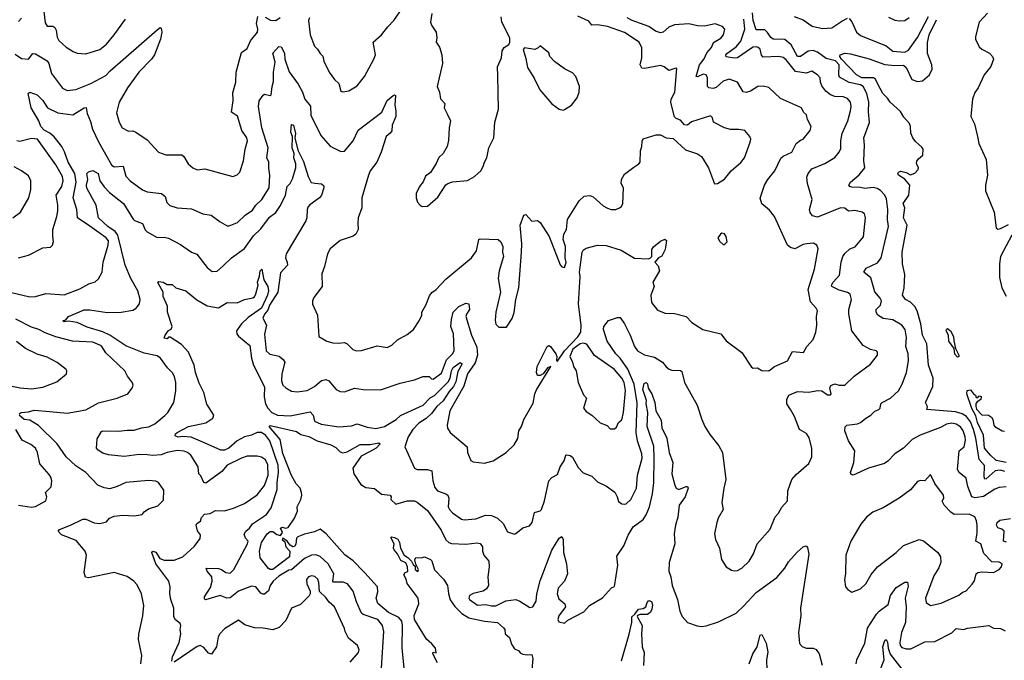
# Model space of a CAD drawing. Extents: x 1245432 to 1420865, y 606325 to 671314.
# Tile 297 of 382: x 1368823 to 1375711, y 648281 to 652762. Entities that reach past the tile are written whole.
import ezdxf

# ---------------------------------------------------------------- set-up
doc = ezdxf.new("R2010")
doc.units = 0

msp = doc.modelspace()

# ---------------------------------------------------------------- linework, layer by layer
at = {"layer": '0CON20XD'}
for points in [[(1368987.7, 652857.7), (1369001.1, 652738.9), (1369015, 652715.7), (1369055, 652715.5), (1369068, 652708), (1369078.5, 652688.5), (1369085, 652638.8), (1369096.7, 652616.7), (1369149.4, 652569.4), (1369198.3, 652538.3), (1369225, 652528.6), (1369285, 652522.5), (1369385, 652553.8), (1369429.8, 652590.2), (1369484.3, 652655), (1369564.5, 652765.5)], [(1369957.5, 651817.5), (1369972.5, 651805), (1370002.4, 651752.4), (1370034.5, 651724.5), (1370065, 651711.9), (1370117.7, 651717.7), (1370315, 651665.8), (1370344.4, 651675.6), (1370362.5, 651695), (1370387.8, 651775), (1370400, 651855), (1370417.8, 651915), (1370412.9, 651935), (1370376.2, 651986.2), (1370346.4, 652086.4), (1370304.6, 652115), (1370316.5, 652196.5), (1370315, 652250), (1370335.7, 652325), (1370336.5, 652395), (1370375, 652532.5), (1370415, 652561.2), (1370437.1, 652615), (1370487.5, 652675), (1370489.4, 652695), (1370480, 652735), (1370490, 652785)], [(1370850, 652775), (1370842.7, 652755), (1370854.3, 652655), (1370886.8, 652576.8), (1370907.5, 652555), (1370924.2, 652525), (1370945, 652506.2), (1370950.6, 652470.6), (1370988.6, 652395), (1371025, 652343.8), (1371056, 652315), (1371070.7, 652260.7), (1371085, 652256.7), (1371125, 652263.3), (1371185, 652298.8), (1371235.8, 652365), (1371300, 652485), (1371312, 652515), (1371295.8, 652605), (1371354.3, 652655), (1371397.6, 652712.4), (1371440.8, 652755), (1371482.4, 652817.6)], [(1371707.5, 652805), (1371698.1, 652745), (1371704.5, 652724.5), (1371736.7, 652675), (1371742, 652635), (1371736.2, 652605), (1371759.4, 652569.4), (1371775.5, 652515.5), (1371780.6, 652455), (1371744.2, 652294.2), (1371760, 652255), (1371768, 652208), (1371796.4, 652176.4), (1371793.3, 652145), (1371814.1, 652104.1), (1371836.7, 652055), (1371826.7, 652005), (1371823.6, 651916.4), (1371814, 651875), (1371785, 651826.7), (1371755, 651797.5), (1371736.7, 651755), (1371697.3, 651692.7), (1371661.7, 651668.3), (1371645, 651627.5), (1371621.2, 651595), (1371596.7, 651545), (1371596.7, 651515), (1371606.1, 651486.1), (1371624.1, 651464.1), (1371640, 651455), (1371675, 651456.7), (1371749.5, 651520.5), (1371804.2, 651605.8), (1371817.5, 651615), (1371851.7, 651628.3), (1371955, 651638), (1372005.8, 651664.2), (1372048.8, 651705), (1372066.2, 651735), (1372073.8, 651765), (1372091.2, 651795), (1372105.8, 651865), (1372140, 651935), (1372147.1, 652045), (1372171.9, 652135), (1372168.3, 652368.3), (1372167, 652433), (1372193.3, 652495), (1372198.6, 652545), (1372213, 652567), (1372245, 652587.5), (1372252.5, 652605), (1372252.5, 652635), (1372196.7, 652745), (1372191.7, 652781.7)], [(1373118.7, 651731.3), (1373155, 651753.8), (1373164.1, 651765.9), (1373166, 651845), (1373176, 651875), (1373177, 651913), (1373185, 651927.5), (1373275, 651956.2), (1373305, 651956), (1373345, 651936), (1373395, 651931.2), (1373480.3, 651850.3), (1373565, 651822.5), (1373593.8, 651805), (1373640.8, 651725), (1373683.9, 651613.9), (1373705, 651616.7), (1373754.1, 651645.9), (1373800, 651705), (1373867.6, 651762.4), (1373894.4, 651795), (1373934.4, 651905), (1373937.1, 651925), (1373930, 651945), (1373896.4, 651986.4), (1373855, 651994.4), (1373795, 651994.3), (1373755, 652005.8), (1373677.5, 652045), (1373668.8, 652075), (1373655, 652090), (1373522.9, 652047.1), (1373495, 652024), (1373475, 652026), (1373445, 652058.8), (1373415, 652071.2), (1373405, 652083.3), (1373377.3, 652182.7), (1373380, 652205), (1373406.8, 652255), (1373419.5, 652419.5), (1373413, 652423), (1373365, 652406.2), (1373332.3, 652432.3), (1373305, 652440.8), (1373195, 652421.1), (1373175, 652423.1), (1373164.6, 652445), (1373176, 652495), (1373175.3, 652565), (1373156.5, 652605), (1373055, 652673.2), (1372935, 652714.1), (1372865, 652725.6), (1372825, 652723.8), (1372805, 652752.5), (1372727.6, 652787.6)], [(1375725, 649493.2), (1375675, 649488.9), (1375645, 649476.8), (1375565, 649425.3), (1375508.1, 649418.1), (1375483.5, 649425), (1375455.4, 649495.4), (1375445.6, 649555), (1375395, 649594.4), (1375384.5, 649615), (1375394.7, 649745), (1375430.6, 649775), (1375439.1, 649820.9), (1375436.9, 649845), (1375424.1, 649885), (1375405, 649913.8), (1375375, 649933.5), (1375345, 649939.7), (1375306.3, 649933.6), (1375265, 649910), (1375123.3, 649855), (1375066.2, 649825), (1375005.5, 649764.5), (1374945.8, 649725), (1374896.9, 649673.1), (1374873, 649657), (1374761.2, 649625), (1374655, 649576), (1374640, 649580), (1374636, 649595), (1374658.8, 649665), (1374665.7, 649745), (1374620.5, 649815), (1374595.6, 649885), (1374597.3, 649912.7), (1374610, 649925), (1374685, 649934.3), (1374706.3, 649943.7), (1374742, 649975), (1374778, 649995), (1374805, 650022.9), (1374834.4, 650035.6), (1374842, 650045), (1374846.9, 650075), (1374855.8, 650085), (1374914.2, 650115), (1374971.2, 650165), (1374997.8, 650212.2), (1375026, 650294), (1375040.9, 650375), (1375038.9, 650425), (1375021.5, 650475), (1375027.9, 650537.9), (1375018.9, 650595), (1374995.4, 650625.4), (1374932.4, 650662.4), (1374865, 650670.6), (1374826, 650695), (1374816, 650715), (1374816, 650735), (1374844.4, 650765), (1374851.1, 650795), (1374842.2, 650815), (1374805, 650858.6), (1374778.2, 650955), (1374728.6, 650995), (1374745.9, 651024.1), (1374825, 651060.5), (1374850.5, 651095), (1374900.4, 651315), (1374893.8, 651365), (1374897.1, 651435), (1374887.6, 651507.6), (1374874.4, 651535), (1374845, 651566.7), (1374821.6, 651581.6), (1374795, 651588.2), (1374735, 651581.9), (1374705, 651588.9), (1374645, 651590.7), (1374630, 651595), (1374624.3, 651605), (1374635.8, 651625), (1374695, 651677.1), (1374736, 651725), (1374727.5, 651775), (1374734.4, 651885), (1374728.5, 651935), (1374767.6, 652042.4), (1374761.9, 652118.1), (1374764.6, 652185.4), (1374748.8, 652245), (1374724.1, 652295), (1374705, 652306.6), (1374625, 652321.7), (1374559.3, 652359.3), (1374553.8, 652375), (1374555.1, 652445), (1374531.3, 652475), (1374465, 652491.5), (1374403.8, 652535), (1374375, 652546.7), (1374338.8, 652541.2), (1374285, 652505.2), (1374265, 652503.5), (1374221, 652585), (1374175, 652623.8), (1374095, 652625.3), (1374077.2, 652637.2), (1374055, 652671.8), (1374035, 652689.8), (1373975, 652691.5), (1373954.6, 652755), (1373950.9, 652810.9)], [(1374240.6, 652785), (1374305, 652760.4), (1374366.5, 652716.5), (1374439.7, 652700.3), (1374504.7, 652705.3), (1374575, 652751.8), (1374615, 652771.9)], [(1374625, 652770), (1374645, 652748), (1374677.9, 652675), (1374705, 652652.1), (1374885, 652579.5), (1374931.5, 652541.5), (1375015, 652534.5), (1375041.1, 652548.9), (1375105, 652636.7), (1375180.4, 652785)], [(1375593.3, 652806.7), (1375536.1, 652745), (1375510.3, 652645), (1375510.8, 652625), (1375535, 652572.5), (1375555, 652555.5), (1375608.6, 652528.6), (1375628.2, 652505), (1375636, 652485), (1375616.5, 652435), (1375570.3, 652375), (1375529.1, 652285), (1375505, 652252), (1375489.3, 652205), (1375477.3, 652085), (1375502.8, 652032.8), (1375524.3, 651945), (1375533.1, 651895), (1375584.6, 651785), (1375593.3, 651675), (1375578.8, 651605), (1375579.2, 651565), (1375641.2, 651415), (1375655, 651306.2), (1375665, 651295.7), (1375685, 651300.9), (1375740.4, 651329.6)], [(1368815, 652750), (1368835, 652771.4)], [(1370539.6, 652779.6), (1370578.3, 652758.3), (1370615, 652756.7), (1370645, 652776.9)], [(1371695, 650116.4), (1371726.2, 650133.8), (1371821.1, 650228.9), (1371834.6, 650255), (1371843.2, 650305), (1371855, 650329.4), (1371905, 650363.8), (1371918.4, 650355), (1371888.1, 650301.9), (1371875, 650227.8), (1371857.9, 650195), (1371828.5, 650161.5), (1371785.2, 650095), (1371741.6, 650055), (1371704, 650006), (1371667.4, 649972.6), (1371615, 649938.8), (1371573.3, 649895), (1371540.8, 649845), (1371518.6, 649775), (1371585, 649623.8), (1371604.5, 649614.5), (1371676.3, 649616.3), (1371706.3, 649606.3), (1371713.6, 649535), (1371728.5, 649488.5), (1371746.1, 649466.1), (1371805.3, 649445.2), (1371818.5, 649435), (1371826.2, 649415), (1371820.9, 649355), (1371830, 649335), (1371851.7, 649311.7), (1371915, 649267.5), (1371932.8, 649262.8), (1372015, 649270.9), (1372083, 649297), (1372125, 649293.1), (1372165.5, 649275.5), (1372205, 649238), (1372235, 649178.8), (1372285, 649163.3), (1372295, 649166.7), (1372343, 649207), (1372389.8, 649220.2), (1372409.2, 649245), (1372423.8, 649315), (1372465, 649326.2), (1372473.8, 649335), (1372495.4, 649395), (1372524.7, 649535), (1372545, 649560), (1372585, 649581.2), (1372603.8, 649635), (1372633.1, 649676.9), (1372643.3, 649716.7), (1372651.1, 649718.9), (1372675, 649712.2), (1372690.5, 649700.5), (1372729.1, 649629.1), (1372765, 649592), (1372825, 649568.6), (1372865, 649530), (1372928.7, 649498.7), (1372985.7, 649455.7), (1373004, 649425), (1373011.7, 649391.7), (1373035, 649376.2), (1373055, 649372), (1373065, 649376), (1373098.6, 649405), (1373137.8, 649485), (1373145.8, 649575), (1373177.6, 649695), (1373176.2, 649725), (1373146.1, 649815), (1373136.1, 649875), (1373142.1, 650082.1), (1373122.6, 650212.6), (1373076.8, 650316.8), (1373023.3, 650393.3), (1372993.4, 650425), (1372934.2, 650514.2), (1372907.5, 650595), (1372910.4, 650615), (1372943.1, 650656.9), (1373005, 650679.4), (1373025, 650678.9), (1373053.3, 650633.3), (1373093.9, 650553.9), (1373125, 650475.6), (1373145, 650446.5), (1373195, 650417.1), (1373265, 650400.8), (1373319.2, 650365), (1373345, 650333.3), (1373367.3, 650317.3), (1373385, 650310), (1373445, 650307.8), (1373455, 650300.8), (1373474.4, 650225), (1373562.9, 650065), (1373594.3, 649965), (1373617.1, 649915), (1373650.2, 649860.2), (1373715, 649780), (1373740.6, 649735), (1373764.1, 649545.9), (1373748.6, 649485), (1373734.4, 649385), (1373745.6, 649335), (1373710, 649275), (1373700, 649245), (1373683.8, 649165), (1373692, 649125), (1373718.8, 649065), (1373732, 648985), (1373766, 648935), (1373802.1, 648912.1), (1373825, 648906.9), (1373845, 648909.4), (1373875, 648925.6), (1373925.6, 648974.4), (1373957.1, 649025), (1373982.9, 649095), (1374073.2, 649196.8), (1374108, 649285), (1374130.7, 649309.3), (1374155, 649352), (1374194.3, 649395), (1374198.1, 649465), (1374225.6, 649544.4), (1374255, 649580), (1374345, 649656.7), (1374365.6, 649704.4), (1374365.8, 649765), (1374346.8, 649836.8), (1374326.8, 649866.8), (1374278.8, 649895), (1374242.9, 649985), (1374215, 650034), (1374188.9, 650075), (1374190.8, 650105), (1374204.5, 650135.5), (1374265, 650161.1), (1374345, 650156.7), (1374405, 650166.9), (1374435.4, 650165.4), (1374475, 650137.5), (1374495, 650138.8), (1374500, 650145), (1374490, 650185), (1374497, 650203), (1374525, 650214.3), (1374555.4, 650205.4), (1374595, 650205.8), (1374662.1, 650267.9), (1374775, 650352.9), (1374823.8, 650415), (1374823.8, 650435), (1374815, 650446.2), (1374775, 650454.2), (1374725, 650482), (1374645.3, 650585.3), (1374623.5, 650705), (1374624.5, 650735), (1374641.5, 650805), (1374632.6, 650842.6), (1374614.6, 650854.6), (1374555, 650869.4), (1374505.6, 650895.6), (1374503.1, 650905), (1374513.6, 650925), (1374558.8, 650975), (1374570, 651065), (1374581.4, 651105), (1374595, 651126), (1374631.2, 651158.8), (1374667.4, 651172.6), (1374726, 651244), (1374739.5, 651375), (1374732.6, 651402.6), (1374716.7, 651415), (1374665, 651426.9), (1374622.5, 651422.5), (1374595, 651443.1), (1374565.4, 651445.4), (1374405, 651380.4), (1374368.9, 651388.9), (1374352.3, 651412.3), (1374349.1, 651435), (1374367.5, 651505), (1374334.4, 651615), (1374330.7, 651659.3), (1374338.1, 651685), (1374365, 651718.5), (1374455, 651755.5), (1374525, 651798.9), (1374556.5, 651835), (1374568.7, 651861.3), (1374567.8, 651915), (1374577.2, 651965), (1374617.5, 652055), (1374635.4, 652125), (1374640.8, 652155), (1374636.1, 652185), (1374615, 652211.5), (1374585, 652222.7), (1374525, 652225.5), (1374495, 652236.5), (1374462.4, 652262.4), (1374435, 652299.2), (1374425.5, 652325), (1374424.2, 652354.2), (1374405.5, 652375.5), (1374365, 652402.5), (1374325, 652388.1), (1374250.5, 652400.5), (1374185, 652481.1), (1374165, 652497.3), (1374135, 652504.5), (1374025, 652498.9), (1374013.1, 652513.1), (1374003.1, 652555), (1373988.3, 652568.3), (1373975, 652571.5), (1373955, 652569.6), (1373935, 652558.7), (1373845, 652494.1), (1373825, 652492), (1373765, 652502.9), (1373763.8, 652515), (1373770.5, 652525), (1373835, 652571.1), (1373868.7, 652611.3), (1373896.1, 652695), (1373888.6, 652765)], [(1373935, 652262.9), (1373905, 652252.9), (1373885, 652257.5), (1373843.8, 652325), (1373785.5, 652345.5), (1373745, 652330.7), (1373695, 652288.2), (1373675, 652281.2), (1373645, 652284.4), (1373635.6, 652295.6), (1373633.8, 652355), (1373625.8, 652375.7), (1373605, 652379.7), (1373565, 652363.1), (1373554.7, 652364.7), (1373580, 652445), (1373611.2, 652488.8), (1373629.6, 652530.4), (1373661.9, 652568.1), (1373677.4, 652602.6), (1373728.2, 652631.8), (1373747.8, 652655), (1373755.6, 652695), (1373740, 652715), (1373687.5, 652732.5), (1373615, 652717.5), (1373565, 652720), (1373505, 652732.9), (1373405, 652726.9), (1373365, 652709.2), (1373325, 652674.7), (1373305, 652669.2), (1373271.7, 652681.7), (1373224.8, 652714.8), (1373106.9, 652755), (1373074.1, 652775)], [(1375555, 649664.7), (1375536.3, 649685), (1375512.9, 649835), (1375495, 649895.4), (1375475, 649948.2), (1375446.7, 649986.7), (1375416.2, 650005), (1375369, 650019), (1375170, 650035), (1375173.3, 650055), (1375160.8, 650085), (1375211.5, 650195), (1375213.3, 650255), (1375182, 650345), (1375170.4, 650495), (1375138.4, 650555), (1375127.7, 650635), (1375102.8, 650725), (1375085, 650755.9), (1375055, 650785.3), (1375020.6, 650805), (1375000, 650835), (1375010.4, 650885), (1375015, 650980), (1375000, 651055), (1374997.7, 651135), (1375031, 651325), (1375006.7, 651375), (1375014.3, 651445), (1375004.8, 651475), (1375042.3, 651535), (1375051.2, 651605), (1375015.5, 651645.5), (1374970.5, 651675), (1374966.2, 651685), (1374970.3, 651695), (1374987.4, 651702.6), (1375025, 651692.2), (1375055, 651676.1), (1375085, 651687.3), (1375109.2, 651715), (1375110.4, 651725), (1375097.4, 651755), (1375098.8, 651771.2), (1375110.5, 651789.5), (1375140.7, 651815), (1375143, 651855), (1375135, 651870.3), (1375090.1, 651910.1), (1375072.1, 651935), (1375057.3, 651967.3), (1375055.9, 652015), (1375047.1, 652035), (1375009.1, 652079.1), (1374985, 652118.9), (1374911.8, 652185), (1374893.4, 652213.4), (1374860.7, 652245), (1374823.9, 652315), (1374809.2, 652345), (1374796.2, 652356.2), (1374715, 652354.8), (1374678.2, 652375), (1374571.8, 652485), (1374561.2, 652505), (1374563.5, 652516.5), (1374595, 652528.8), (1374635, 652522.5), (1374765, 652488.8), (1374875, 652447.8), (1374945, 652441.5), (1375005, 652443.8), (1375025, 652427.9), (1375065, 652344.6), (1375105, 652328.9), (1375138.1, 652335), (1375187.8, 652375), (1375205.9, 652415), (1375203.2, 652445), (1375173, 652525), (1375175, 652602.5), (1375185.7, 652655), (1375238.1, 652761.9)], [(1374900.2, 652780.2), (1374945, 652758.1), (1374975, 652752.9), (1375015, 652755.7), (1375045, 652776)], [(1368791.1, 652521.1), (1368835, 652490), (1368883.8, 652486.2), (1368915, 652525.6), (1368935, 652523.5), (1369015, 652473.3), (1369027.3, 652455), (1369045.3, 652385), (1369123.7, 652283.6), (1369155, 652266.2), (1369215, 652274.5), (1369321.1, 652315), (1369425, 652371.8), (1369456.5, 652405), (1369785, 652691.2), (1369805, 652707.5), (1369813, 652703), (1369816.7, 652675), (1369808.8, 652625), (1369766.1, 652515), (1369744.8, 652485.2), (1369657.8, 652395), (1369576.9, 652285), (1369520, 652185), (1369499.7, 652109.7), (1369519.2, 652045), (1369541.2, 652005), (1369585, 651982.9), (1369615, 651984.3), (1369635, 651975.8), (1369715, 651920.8), (1369795, 651834.2), (1369845, 651817.5), (1369957.5, 651817.5)], [(1372625, 652130), (1372635, 652133.3), (1372683.3, 652165), (1372723.9, 652216.1), (1372736.7, 652255), (1372740, 652295), (1372713.3, 652365), (1372690.5, 652390.5), (1372635, 652418), (1372565, 652468.8), (1372532.5, 652505), (1372525, 652530), (1372465, 652580), (1372450, 652565), (1372425.9, 652554.1), (1372355, 652563.8), (1372346.4, 652553.6), (1372365, 652490), (1372375, 652427.5), (1372422.7, 652352.7), (1372461.3, 652271.3), (1372545, 652173.8), (1372596.1, 652136.1), (1372625, 652130)], [(1368765, 650853.6), (1368895, 650822.7), (1368935, 650825.6), (1369005, 650846.5), (1369135, 650836.2), (1369245, 650879.6), (1369306.3, 650913.7), (1369352.4, 650927.6), (1369375, 650948.8), (1369399.2, 650995), (1369406.4, 651065), (1369443.2, 651185), (1369443.4, 651215), (1369427.1, 651235), (1369315, 651318.4), (1369227.5, 651375), (1369223.1, 651433.1), (1369198.2, 651515), (1369217.7, 651625), (1369208.7, 651685), (1369161.2, 651765), (1369137.5, 651837.5), (1369118.4, 651875), (1369065, 651941.9), (1369035, 651967.1), (1368995, 651988), (1368970.9, 652015), (1368957.5, 652055), (1368903.1, 652145), (1368883.4, 652246.6), (1368895, 652256), (1368945, 652235.8), (1368985, 652197.5), (1369018, 652145), (1369089.4, 652109.4), (1369195, 652096.2), (1369275, 652146), (1369287.3, 652147.3), (1369294.3, 652105), (1369318.9, 652048.9), (1369332.7, 651995), (1369375, 651907.8), (1369465, 651747.1), (1369485, 651733.5), (1369546.2, 651736.2), (1369566.5, 651666.5), (1369595.7, 651635), (1369682, 651572), (1369715, 651557.1), (1369815, 651546.9), (1369840, 651525), (1369853.2, 651483.2), (1369873.2, 651463.2), (1369925.6, 651445.6), (1370025, 651439.4), (1370105, 651404.2), (1370162.5, 651395), (1370225, 651348), (1370275, 651320), (1370289.8, 651320.2), (1370347.3, 651342.7), (1370400, 651395), (1370451.1, 651428.9), (1370475, 651464.4), (1370518.2, 651505), (1370567.9, 651585), (1370572.1, 651675), (1370566.9, 651723.1), (1370567.1, 651765), (1370553.1, 651795), (1370561.1, 651865), (1370518.2, 652005), (1370493.8, 652155), (1370499.4, 652195), (1370527.5, 652235), (1370535, 652240), (1370575, 652231.2), (1370583.6, 652236.4), (1370589.6, 652295), (1370599.9, 652330.1), (1370598.9, 652395), (1370611.2, 652465), (1370595, 652527.5), (1370635, 652573.8), (1370652, 652572), (1370675, 652528.8), (1370678.6, 652485), (1370707.6, 652397.6), (1370770.6, 652310.6), (1370801.3, 652255), (1370818.8, 652205), (1370857.8, 652157.8), (1370860.9, 652095), (1370929.3, 651950.7), (1370995, 651876), (1371069.5, 651839.5), (1371095, 651843.1), (1371156.4, 651913.6), (1371190.6, 651989.4), (1371355.6, 652115), (1371395, 652195.8), (1371435, 652231.2), (1371445, 652236.7), (1371452.5, 652232.5), (1371448.5, 652165), (1371455.4, 652125), (1371454, 652085), (1371427.9, 652025), (1371426.9, 651985), (1371415, 651967.5), (1371386, 651945), (1371352.5, 651835), (1371322.2, 651765), (1371274.3, 651705), (1371262.9, 651675), (1371217.5, 651515), (1371216, 651445), (1371190, 651375), (1371189.4, 651339.4), (1371190, 651295), (1371175, 651261.2), (1371155, 651247.5), (1371065, 651218), (1370995, 651158.8), (1370976, 651125), (1370955.8, 651035), (1370937.5, 650985), (1370939.2, 650895), (1370881.2, 650818.8), (1370872, 650795), (1370872.7, 650772.7), (1370905.7, 650695), (1370916.2, 650545), (1370972.3, 650512.3), (1371015, 650501.2), (1371055, 650498), (1371095, 650503.8), (1371114, 650494), (1371153.8, 650455), (1371180, 650445), (1371215, 650447.5), (1371325, 650479.4), (1371395, 650468.9), (1371426, 650484), (1371467.3, 650522.7), (1371535, 650558.6), (1371579.2, 650595), (1371618, 650655), (1371636.7, 650695), (1371637.5, 650715), (1371664.2, 650765.8), (1371689.7, 650830.3), (1371706.8, 650853.2), (1371736.2, 650873.8), (1371804.4, 650945.6), (1371984, 651095), (1372018, 651145), (1372036.1, 651223.9), (1372045, 651228.8), (1372170, 651225), (1372188.3, 651208.3), (1372203.3, 651175), (1372201.2, 651135), (1372207.1, 651105), (1372176.9, 651005), (1372170.9, 650950.9), (1372186.9, 650855), (1372154, 650715), (1372149.5, 650659.5), (1372155, 650632.5), (1372175, 650610), (1372228.3, 650611.7), (1372267.7, 650672.3), (1372283, 650713), (1372293.8, 650805), (1372316.2, 650885), (1372332.9, 651135), (1372335.8, 651195), (1372324.3, 651325), (1372350, 651395), (1372365, 651400), (1372405, 651352.5), (1372445, 651356.7), (1372465, 651342.5), (1372526.2, 651245), (1372605, 651047.5), (1372615, 651032.5), (1372635, 651027.5), (1372646.2, 651063.8), (1372639.5, 651095), (1372640.4, 651175), (1372626.2, 651225), (1372628.9, 651261.1), (1372649.1, 651295), (1372655.6, 651365), (1372736.2, 651493.8), (1372772.9, 651527.1), (1372812.4, 651532.4), (1372835, 651522.9), (1372905, 651460.8), (1372935, 651442.9), (1372960, 651435), (1372994.3, 651434.3), (1373020, 651445), (1373033.3, 651455), (1373043.3, 651475), (1373047.5, 651585), (1373030, 651615), (1373034, 651645), (1373055, 651681.2), (1373118.7, 651731.3)], [(1369888.6, 648275), (1369892.8, 648305), (1369938.8, 648405), (1369951.5, 648465), (1369945.7, 648495), (1369950, 648525), (1369945, 648538.8), (1369914.1, 648564.1), (1369902.5, 648585), (1369902.2, 648645), (1369880.5, 648705), (1369874.4, 648745), (1369876.9, 648795), (1369867.1, 648835), (1369776.6, 648955), (1369747.1, 649035), (1369755, 649044.2), (1369775, 649037.1), (1369803.5, 648993.5), (1369835, 648980.7), (1369905, 648980.4), (1369965.6, 649005), (1370045, 649079.2), (1370086.7, 649133.3), (1370088.1, 649158.1), (1370067.3, 649187.3), (1370057.1, 649225), (1370062.8, 649237.2), (1370087.5, 649255), (1370095, 649280), (1370115, 649302), (1370155, 649308.6), (1370192.2, 649327.8), (1370255, 649325.6), (1370320, 649345), (1370395, 649376.9), (1370485, 649438.9), (1370535, 649504.4), (1370562.4, 649575), (1370558.3, 649648.3), (1370542.3, 649682.3), (1370515, 649702.5), (1370485, 649707.9), (1370415, 649707.7), (1370375, 649695.5), (1370274.2, 649645.8), (1370238.2, 649601.8), (1370125, 649520.8), (1370112, 649525), (1370090.9, 649570.9), (1370075.8, 649585.8), (1370072.9, 649635), (1370021.4, 649715), (1369998, 649735), (1369975, 649743.6), (1369925, 649748.7), (1369855, 649733.3), (1369812.8, 649717.2), (1369755, 649712.3), (1369715, 649717.5), (1369659.7, 649720.3), (1369555, 649706.8), (1369445, 649718.9), (1369405, 649730.5), (1369371.5, 649751.5), (1369361.5, 649765), (1369365, 649830.6), (1369395, 649881.2), (1369405, 649886.8), (1369515, 649882.8), (1369575, 649891.3), (1369625, 649890.8), (1369675, 649907.8), (1369727.1, 649912.9), (1369769.2, 649935), (1369838, 649992), (1369858.6, 650015), (1369901.1, 650085), (1369915.5, 650165), (1369916.4, 650225), (1369906.7, 650265), (1369891.9, 650291.9), (1369856.7, 650326.7), (1369808.8, 650395), (1369785, 650410.6), (1369695, 650430), (1369565, 650480), (1369454, 650554), (1369405, 650577.8), (1369295, 650610.3), (1369225, 650644.5), (1369165, 650654), (1369135, 650648.8), (1369124, 650655), (1369147, 650663), (1369164.6, 650685.4), (1369275, 650732), (1369315, 650731.9), (1369435, 650713.8), (1369533.5, 650716.5), (1369615, 650729.5), (1369638.1, 650745), (1369660.6, 650775), (1369666.1, 650805), (1369650, 650865), (1369601.2, 650951.2), (1369561.1, 651045), (1369509.2, 651255), (1369490.9, 651280.9), (1369440, 651315), (1369373.9, 651375), (1369358.6, 651465), (1369292.9, 651582.9), (1369290.2, 651605), (1369300.4, 651645), (1369294.1, 651685), (1369305, 651696.4), (1369335, 651706.2), (1369371.2, 651685), (1369383.5, 651635), (1369413.3, 651593.2), (1369452, 651552), (1369550.5, 651475), (1369616.6, 651366.6), (1369627, 651357), (1369683.1, 651335), (1369701.2, 651291.2), (1369715, 651277.5), (1369785, 651237.8), (1369835, 651240.9), (1369863.9, 651233.9), (1369949.3, 651189.3), (1370026.3, 651136.3), (1370062.4, 651122.4), (1370135, 651028.8), (1370170.5, 651000.5), (1370205, 651002), (1370245, 651038.1), (1370305, 651095.6), (1370395, 651160.8), (1370459.7, 651250.3), (1370510.7, 651299.3), (1370570.7, 651379.3), (1370615.8, 651414.2), (1370648.1, 651461.9), (1370681.6, 651535), (1370693.5, 651595), (1370714.6, 651615.4), (1370732.3, 651647.7), (1370756.2, 651725), (1370755, 651752.5), (1370741.8, 651795), (1370744.3, 651825), (1370730.3, 651865), (1370731.1, 651945), (1370721.1, 651975), (1370725, 652027.9), (1370738.7, 652025), (1370751.8, 651965), (1370747.1, 651935), (1370769, 651849), (1370809.6, 651769.6), (1370840.4, 651665), (1370862.6, 651622.6), (1370887.6, 651617.6), (1370935, 651613.3), (1370950.7, 651600.7), (1370951.2, 651585), (1370934.3, 651535), (1370920, 651515), (1370852.9, 651467.1), (1370839.4, 651450.6), (1370833.9, 651435), (1370832.7, 651375), (1370825.6, 651355.6), (1370687.1, 651125), (1370683.9, 651095), (1370695.5, 651065), (1370695.6, 651045), (1370648.8, 650991.2), (1370628.1, 650855), (1370569.7, 650765), (1370559.5, 650730.5), (1370535, 650701.1), (1370524.5, 650675), (1370549.4, 650625), (1370536.9, 650563.1), (1370546.5, 650445), (1370572.9, 650422.9), (1370638.3, 650408.3), (1370665.8, 650385), (1370677.1, 650367.1), (1370656.1, 650285), (1370655.5, 650234.5), (1370664.6, 650204.6), (1370685.5, 650185.5), (1370723.7, 650163.7), (1370765, 650158.9), (1370835, 650167.8), (1370885, 650195.5), (1370935, 650236.9), (1370965, 650244.2), (1370985, 650236.2), (1371036.7, 650175), (1371065, 650162), (1371095, 650159.2), (1371165, 650184.5), (1371225, 650175.8), (1371347.4, 650172.6), (1371485, 650220), (1371585, 650241.4), (1371645, 650265.6), (1371687, 650267), (1371705, 650248.8), (1371715, 650248), (1371775, 650290), (1371808.6, 650381.4), (1371852.2, 650425), (1371863.7, 650445), (1371857.7, 650565), (1371839.1, 650615), (1371842.9, 650665), (1371855, 650715.8), (1371896.1, 650756.1), (1371945, 650778.6), (1371965.7, 650775), (1371969.1, 650735), (1371948.5, 650701.5), (1371945.4, 650684.6), (1371984.4, 650554.4), (1372020.9, 650470.9), (1372026.1, 650415), (1372009.5, 650360.5), (1371956.7, 650285), (1371931.3, 650198.7), (1371832.2, 650025), (1371814, 649925), (1371816.2, 649905), (1371835, 649873.8), (1371954.2, 649775), (1371956, 649735), (1371979.3, 649679.3), (1371995, 649668.8), (1372075, 649659.2), (1372135, 649676.2), (1372226.7, 649735), (1372281.7, 649788.3), (1372307.7, 649832.3), (1372314, 649885), (1372333.8, 649915), (1372350, 649965), (1372415, 650080), (1372426.7, 650145), (1372437.6, 650172.4), (1372540, 650335), (1372515, 650326.7), (1372486.4, 650283.6), (1372465, 650272.5), (1372445, 650272.5), (1372438.8, 650295), (1372444.3, 650335), (1372513.3, 650475), (1372525, 650482.5), (1372536.4, 650476.4), (1372573.6, 650423.6), (1372580, 650405), (1372578.3, 650378.3), (1372585, 650372.5), (1372633.8, 650445), (1372727.2, 650542.8), (1372748.8, 650575), (1372751.5, 650621.5), (1372732, 650775), (1372744.7, 650965), (1372740.3, 650995), (1372759.2, 651135), (1372765, 651150), (1372785.8, 651164.2), (1372865, 651185.5), (1372925, 651183.1), (1373030.7, 651150.7), (1373124.2, 651094.2), (1373220.7, 651089.3), (1373235, 651092.5), (1373246.2, 651105), (1373246, 651155), (1373257, 651173), (1373305, 651213.3), (1373337.5, 651227.5), (1373347.5, 651217.5), (1373338.8, 651155), (1373315, 651106.7), (1373293.1, 651096.9), (1373267.5, 651065), (1373290.3, 651040.3), (1373298.2, 651005), (1373252.5, 650925), (1373262.5, 650895), (1373239.2, 650835), (1373244.1, 650784.1), (1373285, 650730), (1373338, 650708), (1373405, 650707.5), (1373485, 650685.8), (1373525, 650643.3), (1373602.5, 650595), (1373727.5, 650565), (1373766, 650515), (1373875, 650433.3), (1373941.7, 650331.7), (1373955, 650323.8), (1373985, 650327.5), (1374015, 650307.5), (1374065, 650306.2), (1374103.3, 650335), (1374193.6, 650376.4), (1374228.8, 650441.2), (1374305.6, 650434.4), (1374329.2, 650475), (1374374, 650525), (1374393.4, 650576.6), (1374399.5, 650625), (1374396.7, 650685), (1374404.3, 650725), (1374395.8, 650745), (1374355, 650787.5), (1374338.7, 650875), (1374384, 651016), (1374410, 651160), (1374398.8, 651185), (1374377.6, 651197.6), (1374330, 651195), (1374305, 651189.2), (1374245, 651160), (1374215, 651168.1), (1374195, 651184.4), (1374102.5, 651385), (1374068.6, 651428.6), (1374015, 651473.8), (1374003.2, 651513.2), (1374034.4, 651605), (1374057.8, 651645), (1374105.6, 651705), (1374147.4, 651792.6), (1374165, 651807.5), (1374224.2, 651835.8), (1374254.2, 651895), (1374285, 651920), (1374305, 651926.7), (1374354.1, 651985.9), (1374361.2, 652015), (1374335, 652062.5), (1374327, 652097), (1374306.7, 652115), (1374292.5, 652145), (1374145, 652210.6), (1374065, 652288.6), (1374025, 652296.7), (1373987.5, 652295), (1373935, 652262.9)], [(1368815, 651096.7), (1368885, 651114.3), (1368985, 651165.7), (1369039.1, 651170.9), (1369053.8, 651185), (1369060.7, 651209.3), (1369054.3, 651245), (1369055.6, 651295), (1369083.3, 651385), (1369089.6, 651425), (1369089.6, 651465), (1369077.5, 651535), (1369118.9, 651595), (1369126.6, 651635), (1369121.8, 651665), (1369075, 651747.1), (1368946.7, 651925), (1368905, 651929.6), (1368825, 651909.6), (1368803.9, 651913.9)], [(1368775, 651376), (1368828.8, 651415), (1368887.1, 651515), (1368900.6, 651575), (1368901.4, 651635), (1368885, 651670), (1368835.5, 651705.5), (1368783.6, 651733.6)], [(1373755, 651190), (1373771.7, 651208.3), (1373766.7, 651245), (1373753, 651263), (1373735, 651267.5), (1373725, 651262.5), (1373707.5, 651235), (1373720.7, 651210.7), (1373745, 651190), (1373755, 651190)], [(1375763.4, 651255), (1375684.6, 651105), (1375676.8, 651053.2), (1375677.7, 650957.7), (1375693.3, 650885), (1375725, 650827.5)], [(1371355.3, 648224.7), (1371371.5, 648481.5), (1371362.5, 648525), (1371329.4, 648565), (1371225, 648601.8), (1371215, 648610), (1371179.9, 648689.9), (1371157.1, 648765), (1371115.8, 648815), (1371087, 648827), (1371018.3, 648828.3), (1371013.6, 648835), (1371021.2, 648885), (1370981.6, 648955), (1370925, 649006.8), (1370895, 649017.7), (1370865, 649016.7), (1370815, 648993.6), (1370725, 648914.3), (1370705, 648910.8), (1370635, 648868.7), (1370596.1, 648833.9), (1370576.5, 648803.5), (1370563, 648767), (1370536.7, 648743.3), (1370525, 648742.3), (1370510.5, 648750.5), (1370474.5, 648795), (1370445, 648799.7), (1370355, 648763.6), (1370295, 648718.3), (1370272.5, 648715), (1370225, 648734.7), (1370124, 648704), (1370115, 648710), (1370115.8, 648725), (1370159, 648791), (1370170.6, 648835), (1370166.9, 648865), (1370135.6, 648905), (1370127.5, 648925), (1370215, 648922.2), (1370235.8, 648915.8), (1370265, 648895.5), (1370295, 648889.5), (1370320.5, 648915), (1370417.1, 649095), (1370422, 649115), (1370404, 649135), (1370392.9, 649162.9), (1370404.5, 649185), (1370430, 649205), (1370450.8, 649235), (1370548.7, 649301.3), (1370582, 649348), (1370624.1, 649475), (1370624.3, 649525), (1370634.2, 649595), (1370631.7, 649645), (1370573.6, 649815), (1370545, 649853.7), (1370515, 649873.9), (1370485, 649875.2), (1370445, 649854.4), (1370395, 649844.8), (1370345.4, 649815), (1370287.5, 649765), (1370255, 649750), (1370230.9, 649750.9), (1370119.7, 649799.7), (1370021.8, 649841.8), (1369965, 649847.1), (1369931.2, 649841.2), (1369910.5, 649850.5), (1369914.4, 649865), (1369925, 649873.5), (1370003.8, 649915), (1370125, 649942.9), (1370174, 649975), (1370181.4, 649995), (1370131.7, 650071.7), (1370112.3, 650155), (1370079.8, 650219.8), (1370054, 650295), (1370044.6, 650345), (1370004, 650435), (1369955, 650490), (1369875, 650541.2), (1369865, 650540), (1369855, 650529.2), (1369833.8, 650535), (1369840, 650555), (1369865, 650586.7), (1369883.3, 650596.7), (1369888.8, 650615), (1369857.8, 650715), (1369857, 650757), (1369828, 650825), (1369825.8, 650855.8), (1369791.2, 650918.8), (1369788.8, 650925), (1369795, 650931.2), (1369826.7, 650926.7), (1369855, 650910), (1369889.2, 650909.2), (1369916.4, 650886.4), (1369985, 650865.6), (1370062.6, 650802.6), (1370135, 650760), (1370215, 650746), (1370275, 650784.2), (1370345, 650782.2), (1370395.3, 650804.7), (1370453.6, 650816.4), (1370465, 650824.3), (1370475.8, 650844.2), (1370490.4, 650905), (1370487.5, 650925), (1370501.6, 650968.4), (1370504.8, 651005.2), (1370516.3, 651016.3), (1370531.6, 650941.6), (1370560, 650895), (1370564.4, 650864.4), (1370556.8, 650835), (1370514.3, 650745), (1370422.1, 650677.9), (1370374.8, 650635), (1370339.6, 650585), (1370342.7, 650565), (1370355, 650548.1), (1370433.5, 650483.5), (1370445.2, 650395.2), (1370458, 650345), (1370534.7, 650194.7), (1370533, 650123), (1370543.3, 650075), (1370559.6, 650045), (1370587.5, 650015), (1370626.7, 649995), (1370715, 649990.4), (1370855, 650018.5), (1370876.5, 649996.5), (1370885, 649954.3), (1370933.3, 649933.3), (1371055, 649913.3), (1371145, 649921.1), (1371185, 649934.6), (1371255, 649911.5), (1371315, 649902.9), (1371375, 649915.9), (1371456.2, 649965), (1371487.5, 649992.5), (1371645, 650064.4), (1371695, 650116.4)], [(1368820, 650005), (1368833.3, 650015), (1368885, 650018), (1368925, 650031.1), (1369035, 650020.4), (1369155, 650010.4), (1369285, 650031.9), (1369375, 650082.2), (1369506.3, 650113.7), (1369580, 650145), (1369610, 650185), (1369616.2, 650205), (1369611.7, 650221.7), (1369577.7, 650267.7), (1369559.2, 650305), (1369425, 650432.2), (1369398.9, 650475), (1369385, 650484.4), (1369335, 650506), (1369192.7, 650512.7), (1369075, 650543.3), (1369001.5, 650571.5), (1368957.1, 650595), (1368905, 650610), (1368796.6, 650666.6)], [(1375385, 650401.2), (1375365, 650421.2), (1375360.8, 650460.8), (1375322.5, 650512.5), (1375320.4, 650555), (1375304, 650585), (1375305.8, 650595), (1375315, 650600.5), (1375334.5, 650585), (1375356.5, 650545), (1375357.3, 650515), (1375370.8, 650460.8), (1375394, 650415), (1375393.6, 650406.4), (1375385, 650401.2)], [(1368725, 650208.1), (1368825.5, 650185.5), (1368905, 650180), (1368985, 650190.5), (1369082.1, 650227.9), (1369151.2, 650285), (1369153.8, 650305), (1369148.8, 650315), (1369084.5, 650364.5), (1369015, 650400.6), (1368945, 650423.1), (1368865, 650461.9), (1368801.4, 650511.4)], [(1372985, 649900), (1372998.7, 649911.3), (1373011.2, 649945), (1373035, 649963.3), (1373047.7, 650015), (1373061.7, 650168.3), (1373051.6, 650225), (1373035, 650254.6), (1372985, 650315.4), (1372843.3, 650413.3), (1372791.8, 650491.8), (1372765, 650499.6), (1372745.2, 650494.8), (1372692.9, 650457.1), (1372672, 650405), (1372691.2, 650365), (1372696.7, 650335), (1372715.8, 650305.8), (1372730.8, 650225), (1372768, 650138), (1372788.8, 650115), (1372767.5, 650045), (1372785, 650022), (1372825.6, 649995.6), (1372885, 649942), (1372934.1, 649924.1), (1372955, 649900), (1372985, 649900)], [(1371512.1, 648225), (1371497.9, 648367.9), (1371502.4, 648525), (1371497.1, 648555), (1371475, 648581.1), (1371403.8, 648615), (1371328.8, 648678.8), (1371316.4, 648716.4), (1371328.5, 648758.5), (1371326.5, 648795), (1371235.3, 648895.3), (1371156.8, 648976.8), (1371098.4, 649018.4), (1370967.8, 649165), (1370925, 649198.1), (1370885, 649178.8), (1370815, 649164.1), (1370768.2, 649145), (1370759.1, 649135), (1370755, 649092.5), (1370745, 649077.8), (1370735, 649074.2), (1370715.4, 649085), (1370695, 649112.9), (1370665, 649134.2), (1370660, 649125), (1370678.8, 649108.8), (1370685.7, 649075), (1370712.2, 649045), (1370710.6, 649005), (1370595, 648915.6), (1370575.9, 648915.9), (1370565, 648923.8), (1370506.7, 648996.7), (1370500.9, 649045), (1370514.3, 649105), (1370554.2, 649165.8), (1370575, 649181.3), (1370595, 649181.5), (1370621.4, 649161.4), (1370646.9, 649153.1), (1370661.6, 649175), (1370648.5, 649205), (1370658.8, 649211.2), (1370685, 649205.6), (1370700.3, 649209.7), (1370745.6, 649275), (1370767.5, 649325), (1370764, 649355), (1370791.1, 649405), (1370798, 649435), (1370795.7, 649455), (1370785.7, 649485), (1370758, 649515), (1370723.9, 649573.9), (1370665, 649727.1), (1370645.3, 649825), (1370568.9, 649915), (1370575, 649922.9), (1370760.1, 649880.1), (1370791, 649861), (1370845.1, 649845.1), (1370905, 649816.2), (1370998.8, 649788.8), (1371035, 649768.7), (1371065, 649738.6), (1371085, 649732), (1371115, 649738.8), (1371205, 649790), (1371275, 649790.8), (1371335, 649802.9), (1371345.7, 649795), (1371316.8, 649765), (1371269.8, 649739.8), (1371211.3, 649708.7), (1371153.1, 649625), (1371160.8, 649585), (1371210, 649510), (1371245, 649490.4), (1371305, 649482), (1371355, 649442), (1371415.4, 649435.4), (1371422, 649425), (1371420, 649405), (1371455, 649373.8), (1371535, 649396.2), (1371585, 649395.5), (1371605, 649386.7), (1371675, 649328), (1371771.7, 649191.7), (1371805, 649123.3), (1371825, 649104.6), (1371845, 649098.5), (1371945, 649092.1), (1372022.6, 649102.6), (1372045, 649096.7), (1372060.4, 649075), (1372060.4, 649045), (1372069.5, 649015), (1372104.7, 648974.7), (1372107.3, 648935), (1372098.4, 648865), (1372102.5, 648805), (1372089.3, 648780.7), (1372066, 648765), (1371995, 648748.9), (1371970, 648735), (1371965.7, 648715.7), (1371970.6, 648705), (1372025, 648666.4), (1372085, 648670), (1372125, 648660.9), (1372155, 648661.4), (1372225, 648697.5), (1372295, 648705.9), (1372323.1, 648695), (1372390.9, 648650.9), (1372412.2, 648655), (1372436.2, 648695), (1372441.9, 648745), (1372464.4, 648835.6), (1372545, 649052), (1372598, 649135), (1372615, 649146.7), (1372624.2, 649125), (1372626.9, 649035), (1372648.8, 648955), (1372656.1, 648886.1), (1372634.6, 648835), (1372591.3, 648785), (1372583.8, 648746.2), (1372595, 648710), (1372636.4, 648676.4), (1372641.9, 648655), (1372595, 648590.8), (1372588.6, 648565), (1372595, 648550), (1372635, 648540), (1372658.8, 648561.2), (1372770.5, 648619.5), (1372810, 648665), (1372901.3, 648718.7), (1372962.3, 648787.7), (1372985, 648797.5), (1373007.7, 648945), (1373000.9, 649009.1), (1373049.1, 649080.9), (1373080, 649155), (1373115.6, 649215), (1373185, 649266.7), (1373205, 649297.1), (1373228.2, 649355), (1373250.4, 649445), (1373259.5, 649525), (1373261.5, 649691.5), (1373259.7, 649779.7), (1373212.6, 649915), (1373218.6, 650015), (1373206.2, 650075), (1373207.2, 650097.2), (1373183.1, 650175), (1373192.4, 650217.6), (1373205, 650223.5), (1373214.7, 650214.7), (1373220, 650185), (1373244.7, 650145), (1373265.6, 650085), (1373273.8, 650025), (1373310.8, 649960.8), (1373315, 649906), (1373350.8, 649835), (1373366.2, 649735), (1373392.5, 649665), (1373386.5, 649585), (1373405.6, 649505), (1373416, 649485), (1373435, 649475.7), (1373486.2, 649496.2), (1373495, 649496.7), (1373500, 649485), (1373479.6, 649425), (1373437.1, 649365), (1373427.8, 649282.2), (1373410.5, 649225), (1373401.2, 649165), (1373405.4, 649095), (1373366.5, 648965), (1373363.6, 648903.6), (1373378.9, 648865), (1373386.9, 648805), (1373424.6, 648705), (1373441.9, 648625), (1373456.6, 648586.6), (1373495, 648546), (1373561.7, 648521.7), (1373595, 648517.5), (1373625, 648522.5), (1373711.3, 648548.7), (1373835, 648610.8), (1373889.2, 648660.8), (1373975, 648755.7), (1374119.7, 648860.3), (1374175.5, 648924.5), (1374200.6, 648969.4), (1374263.3, 649036.7), (1374305, 649073.3), (1374325, 649082.5), (1374335, 649070), (1374343.9, 649023.9), (1374285.6, 648645), (1374288.6, 648595), (1374272.5, 648475), (1374277.7, 648397.7), (1374297.7, 648377.7), (1374325, 648366), (1374375, 648366), (1374395, 648356.2), (1374415.5, 648325.5), (1374437, 648247)], [(1375725, 649663.3), (1375655, 649677.9), (1375614.6, 649714.6), (1375571.9, 649765), (1375565.9, 649855), (1375524.9, 649944.9), (1375511.7, 649991.7), (1375485, 650040.9), (1375448.4, 650145), (1375451.1, 650168.9), (1375473.7, 650173.7), (1375495, 650143.8), (1375510, 650135), (1375515, 650120), (1375525, 650120), (1375535, 650130), (1375550, 650125), (1375547.5, 650105), (1375520.9, 650089.1), (1375513.1, 650076.9), (1375511.1, 650055), (1375517.4, 650037.4), (1375555, 649998), (1375600, 649995), (1375621.7, 649981.7), (1375631.2, 649965), (1375637.5, 649925), (1375646.1, 649916.1), (1375696.1, 649886.1), (1375713.6, 649883.6)], [(1369670.8, 648255), (1369678.8, 648315), (1369654.3, 648425.7), (1369657.1, 648462.9), (1369685, 648592.5), (1369692.1, 648665), (1369674.5, 648745), (1369645, 648808), (1369622, 648835), (1369575, 648867.1), (1369485, 648894.2), (1369305, 648857.1), (1369282.7, 648862.7), (1369274.3, 648894.3), (1369291.4, 649015), (1369280.6, 649045), (1369218, 649118), (1369115, 649158.8), (1369093.3, 649185), (1369102.5, 649195), (1369178.8, 649225), (1369265, 649268.8), (1369285, 649268.5), (1369345, 649241.2), (1369385, 649237.1), (1369430.9, 649249.1), (1369451.2, 649275), (1369485, 649288.6), (1369545, 649295.5), (1369625, 649292.2), (1369679.7, 649300.3), (1369695, 649318.8), (1369725, 649339.2), (1369788.8, 649361.2), (1369828.8, 649401.2), (1369831.4, 649471.4), (1369795, 649523.3), (1369775, 649533.8), (1369725, 649538.6), (1369565, 649524.3), (1369505, 649495.7), (1369455, 649480.6), (1369415, 649487.5), (1369370.8, 649505), (1369285, 649594.3), (1369215, 649640.9), (1369149.1, 649705), (1369084.7, 649795), (1368955, 649923.2), (1368895, 649961.2), (1368855, 649966.2), (1368820, 649995)], [(1368815, 649365.6), (1368905, 649351.4), (1368935, 649355.7), (1369006, 649395), (1369014, 649425), (1369003.8, 649455), (1369044, 649495), (1369047.1, 649535), (1369041.7, 649561.7), (1369029.8, 649579.8), (1368963.1, 649655), (1368947.3, 649735), (1368932.9, 649765), (1368900.8, 649790.8), (1368840.3, 649820.3), (1368796.2, 649895)], [(1375715, 649600.7), (1375685, 649610.8), (1375646.9, 649605), (1375585, 649550.4), (1375575, 649548.6), (1375570.3, 649565), (1375573.2, 649643.2), (1375555, 649664.7)], [(1375195, 648664.3), (1375269.2, 648680.8), (1375394.3, 648735.7), (1375417.5, 648755), (1375444.2, 648765.8), (1375486.5, 648813.5), (1375502.7, 648837.3), (1375514, 648885), (1375525.7, 648894.3), (1375555, 648899.5), (1375635, 648894), (1375676, 648915), (1375692.5, 648935), (1375697.1, 648955), (1375675, 648968.1), (1375625, 648968.8), (1375568.3, 649028.3), (1375546.2, 649096.2), (1375513.3, 649115), (1375521.7, 649171.7), (1375520.6, 649225), (1375516.8, 649256.8), (1375504.3, 649285), (1375465, 649302.7), (1375361.3, 649301.3), (1375336.3, 649316.3), (1375290, 649365), (1375276.9, 649393.1), (1375289.4, 649415), (1375286.9, 649435), (1375226.3, 649516.3), (1375195, 649580), (1375155, 649536.2), (1375125, 649538.9), (1375105, 649531.9), (1375056.2, 649473.8), (1374975.4, 649414.6), (1374862.8, 649347.2), (1374792.6, 649317.4), (1374747, 649283), (1374706.9, 649233.1), (1374638.1, 649115), (1374602.9, 649015), (1374600.8, 648885), (1374594, 648845), (1374601.2, 648795), (1374616.7, 648775), (1374645, 648756.7), (1374705, 648780.8), (1374742.5, 648815), (1374779.6, 648880.4), (1374824.7, 648935.3), (1374954, 649035), (1375005, 649084.2), (1375115, 649125.8), (1375145, 649116.2), (1375246, 649035), (1375265.8, 649005), (1375266.7, 648966.7), (1375252.5, 648927.5), (1375218.9, 648871.1), (1375160.5, 648715), (1375164.3, 648685), (1375195, 648664.3)], [(1375726.3, 649106.4), (1375705, 649114.5), (1375710.4, 649185), (1375695, 649197.8), (1375665, 649206.5), (1375656.1, 649225), (1375662.4, 649245), (1375679.4, 649260.6), (1375755, 649271.4)], [(1371745, 648263.3), (1371713, 648327), (1371715, 648337.5), (1371737.5, 648332.5), (1371731.2, 648365), (1371707.5, 648395), (1371668, 648428), (1371584.4, 648565), (1371582, 648595), (1371614.4, 648675), (1371610, 648715), (1371535, 648818.8), (1371528, 648848), (1371511.2, 648878.8), (1371520, 648895), (1371537.7, 648902.3), (1371536.6, 648935), (1371525, 648962.9), (1371489.5, 648979.5), (1371466.3, 649026.3), (1371443.2, 649053.2), (1371437.9, 649065), (1371442.5, 649095), (1371420.8, 649139.2), (1371425, 649143.3), (1371445, 649138.9), (1371468.3, 649128.3), (1371479.6, 649105), (1371486.8, 649065), (1371512.1, 649015), (1371538.9, 648998.9), (1371563.6, 648973.6), (1371575, 648951.9), (1371589.7, 648939.7), (1371590.6, 648915), (1371608.8, 648901.2), (1371613.8, 648915), (1371593.6, 648953.6), (1371587.5, 648982.5), (1371595, 649000), (1371635, 648997.5), (1371655, 649003.3), (1371696.4, 648986.4), (1371705.8, 648975.8), (1371724.4, 648914.4), (1371787.3, 648847.3), (1371816, 648805), (1371821.9, 648748.1), (1371834.7, 648704.7), (1371867.2, 648657.2), (1371917, 648607), (1371965, 648577.8), (1372075.4, 648555.4), (1372165.7, 648545.7), (1372208.8, 648508.8), (1372216.2, 648495), (1372218.8, 648465), (1372250.5, 648440.5), (1372264.5, 648394.5), (1372285, 648360), (1372315, 648347.5), (1372325, 648332.5), (1372343.6, 648323.6), (1372375, 648318), (1372405, 648321.2), (1372414.1, 648294.1), (1372406.2, 648215)], [(1371135, 648268.1), (1371194, 648335), (1371198.6, 648355), (1371187.1, 648385), (1371124.4, 648435), (1371101.2, 648481.2), (1371096.5, 648503.5), (1371025.5, 648655), (1370987.1, 648687.1), (1370965, 648720.6), (1370921.2, 648761.2), (1370915.4, 648825), (1370907.8, 648847.8), (1370887.1, 648867.1), (1370865, 648872), (1370843.3, 648865), (1370829.2, 648845), (1370831.5, 648815), (1370855.7, 648765), (1370855.8, 648745), (1370848.7, 648731.3), (1370788.1, 648671.9), (1370725.5, 648644.5), (1370685, 648558.8), (1370639.1, 648510.9), (1370593.6, 648493.6), (1370525.4, 648505.4), (1370465, 648506.7), (1370399.1, 648529.1), (1370355, 648561.2), (1370255, 648500), (1370223.8, 648466.2), (1370211.5, 648445), (1370200.4, 648375), (1370165, 648324.4), (1370145, 648331.4), (1370111.3, 648371.3), (1370086.7, 648383.3), (1370065, 648377.3), (1369905, 648267.5)], [(1374817.8, 648602.2), (1374836.2, 648623.8), (1374898.6, 648671.4), (1374916.1, 648735), (1374955, 648788.9), (1375015, 648826.9), (1375035, 648828), (1375038.2, 648798.2), (1375018.8, 648715), (1375024.3, 648655), (1375020.3, 648545), (1374992.1, 648475), (1374981.1, 648405), (1374982.9, 648385), (1374995, 648370), (1375025, 648359.7), (1375058.3, 648361.7), (1375155, 648410.5), (1375225, 648411.9), (1375345, 648472.5), (1375375, 648503.3), (1375425, 648495.8), (1375455, 648505.8), (1375604.1, 648524.1), (1375635, 648506.2), (1375684.2, 648504.2), (1375717.3, 648487.3)], [(1373032.4, 648277.6), (1373085.9, 648464.1), (1373104.8, 648545.2), (1373106.4, 648585), (1373127.2, 648602.8), (1373152.2, 648637.7), (1373185, 648642.2), (1373204.2, 648655), (1373212.3, 648685), (1373225, 648697.8), (1373242.7, 648692.7), (1373249.1, 648669.1), (1373245.7, 648635), (1373233.3, 648615), (1373215, 648600.4), (1373165, 648600.3), (1373145.5, 648595), (1373141.9, 648588.1), (1373178.9, 648525), (1373174, 648465), (1373177.5, 648375), (1373192.5, 648335), (1373188, 648245)], [(1374675.6, 648255), (1374680, 648285), (1374735, 648400), (1374755.4, 648505), (1374817.8, 648602.2)], [(1373927.1, 648255), (1373951.1, 648325), (1373983.5, 648375), (1374004.4, 648455.6), (1374015, 648460), (1374045, 648400), (1374057.2, 648337.2), (1374048.8, 648285), (1374049.5, 648215)], [(1374810.8, 648129.2), (1374871, 648285), (1374861.6, 648375), (1374875, 648420), (1374885, 648425.7), (1374895, 648406.7), (1374899.4, 648365), (1374912.9, 648322.9), (1374995, 648217.5)]]:
    msp.add_lwpolyline(points, dxfattribs=at)

doc.saveas('drawing.dxf')
